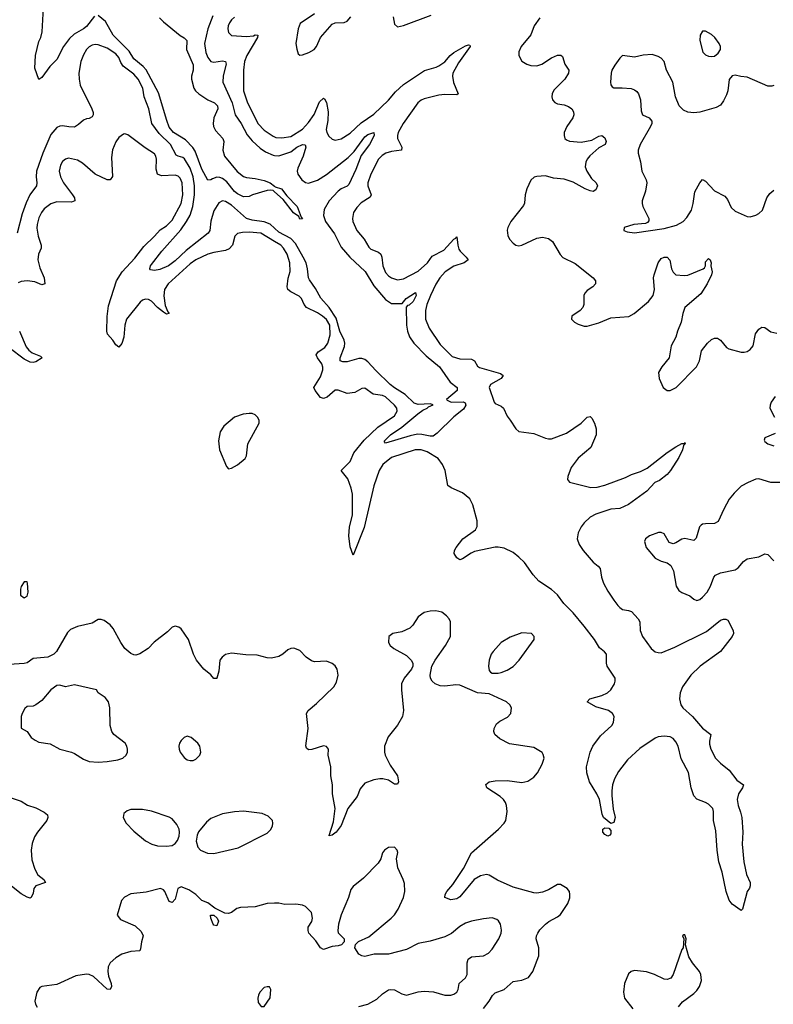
# Model space of a CAD drawing. Header units: inches. Extents: x 1449094 to 1618372, y 389908 to 534307.
# Tile 388 of 494: x 1568280 to 1573367, y 467309 to 473951. Entities that reach past the tile are written whole.
import ezdxf

# ---------------------------------------------------------------- set-up
doc = ezdxf.new("R2010")
doc.units = ezdxf.units.IN
doc.header["$MEASUREMENT"] = 0
for name, color, linetype in [('B5466', 7, 'Continuous'), ('B5467', 7, 'Continuous'), ('B5476', 7, 'Continuous'), ('B5477', 7, 'Continuous')]:
    doc.layers.add(name, color=color, linetype=linetype)

msp = doc.modelspace()

# ---------------------------------------------------------------- linework, layer by layer
at = {"layer": 'B5466', "color": 5}
for points, elevation in [([(1570000, 469648.8), (1569976.7, 469643.3), (1569950, 469645.5), (1569883.3, 469663.3), (1569805.7, 469665.7), (1569710, 469678.2), (1569670, 469668.2), (1569647, 469650), (1569631.8, 469630), (1569624.2, 469555.8), (1569611.8, 469510), (1569610, 469506), (1569590, 469506.6), (1569571, 469531), (1569522, 469570), (1569474.5, 469630), (1569453.8, 469670), (1569420.7, 469770), (1569370, 469842), (1569353.6, 469853.6), (1569330, 469859), (1569310, 469853.2), (1569278, 469822), (1569188.5, 469751.5), (1569146.8, 469710), (1569090, 469672.3), (1569064.5, 469664.5), (1569050, 469666), (1569030, 469676), (1568990, 469709.3), (1568962, 469750), (1568910, 469845.2), (1568890, 469869.2), (1568850, 469897.2), (1568830, 469904), (1568810, 469904), (1568770, 469879.3), (1568670, 469856.9), (1568623.1, 469836.9), (1568602.6, 469817.4), (1568528, 469690), (1568510.5, 469670), (1568470, 469651.2), (1568370, 469641.6), (1568330, 469613.6), (1568311.4, 469608.6), (1568210, 469602)], 520), ([(1568222.8, 468702.8), (1568290, 468679.1), (1568332.3, 468652.3), (1568390, 468633.4), (1568445.8, 468605.8), (1568467.5, 468587.5), (1568470.6, 468570), (1568463.8, 468550), (1568399.5, 468470), (1568381.2, 468438.8), (1568365.2, 468394.8), (1568356.9, 468350), (1568362.9, 468282.9), (1568381.6, 468221.6), (1568402.9, 468182.9), (1568442, 468150), (1568454, 468130), (1568390, 468107.3), (1568375.8, 468090), (1568370, 468058), (1568358, 468030), (1568350, 468025.2), (1568330, 468032.7), (1568290, 468055.1), (1568226, 468106)], 520), ([(1570000, 467991.4), (1569950.3, 467989.7), (1569870, 467966), (1569770, 467962), (1569745.5, 467954.5), (1569710, 467929.6), (1569690, 467921.3), (1569664.9, 467924.9), (1569598, 467958), (1569550, 467992.7), (1569510, 468008.7), (1569468.7, 468050), (1569422, 468082), (1569370, 468101.2), (1569346.8, 468090), (1569330, 468018), (1569310, 467995.3), (1569290, 468002), (1569259.5, 468070), (1569250, 468080.9), (1569230, 468089.6), (1569133.7, 468066.3), (1569030, 468054.8), (1568987, 468033), (1568968.2, 468010), (1568938, 467910), (1568961.6, 467881.6), (1569058.8, 467838.8), (1569100.5, 467800.5), (1569113, 467770), (1569101.6, 467730), (1569095.5, 467684.5), (1569090.4, 467669.6), (1569030, 467665.7), (1568970, 467646.9), (1568930, 467622.6), (1568891.1, 467588.9), (1568877.2, 467562.8), (1568874.2, 467530), (1568880, 467500), (1568898, 467450), (1568900.4, 467430), (1568890, 467409.3), (1568870, 467412), (1568777.3, 467497.3), (1568750, 467509.8), (1568730, 467512.8), (1568659.7, 467500.3), (1568530, 467442.3), (1568430.4, 467429.6), (1568416.8, 467423.2), (1568396, 467390), (1568382.8, 467330), (1568386.8, 467310), (1568397.3, 467290)], 540)]:
    msp.add_lwpolyline(points, dxfattribs=dict(at, elevation=elevation))
for points, elevation in [([(1568650, 469463.1), (1568590, 469451.6), (1568550, 469460.9), (1568530, 469459.1), (1568490.4, 469430), (1568430, 469358.4), (1568390, 469329.4), (1568370, 469320.9), (1568330, 469317.2), (1568314.4, 469305.6), (1568296, 469270), (1568291, 469250), (1568291.1, 469171.1), (1568330.4, 469150.4), (1568357.3, 469110), (1568384, 469090), (1568410, 469078.4), (1568486.2, 469066.2), (1568551, 469030), (1568630, 469010.3), (1568650, 469002), (1568710, 468962), (1568750, 468947.2), (1568810, 468942.3), (1568870, 468947.4), (1568942.3, 468957.7), (1568977.2, 468970), (1568998.4, 468990), (1569007.6, 469010), (1569007.8, 469030), (1569003, 469050), (1568991.5, 469070), (1568916.2, 469130), (1568901.6, 469150), (1568891.5, 469190), (1568889.7, 469310), (1568879.7, 469350), (1568858.2, 469378.2), (1568809.6, 469409.6), (1568799, 469430)], 540), ([(1569410, 469117), (1569390, 469109.4), (1569370.3, 469089.7), (1569358.4, 469070), (1569354, 469050), (1569355.8, 469030), (1569364.4, 469010), (1569390, 468973.4), (1569410, 468959.3), (1569430, 468952.7), (1569450, 468954.9), (1569470, 468963.8), (1569495.1, 468990), (1569502, 469010), (1569496, 469050), (1569483.7, 469070), (1569437.2, 469110)], 540), ([(1569110, 468623.7), (1569030, 468622.7), (1569004.7, 468615.3), (1568983.7, 468596.3), (1568978.4, 468570), (1568998.7, 468530), (1569050, 468477.6), (1569130, 468413), (1569171.3, 468390), (1569210, 468379.1), (1569270, 468375.5), (1569310, 468380.7), (1569330, 468394.8), (1569345.4, 468414.6), (1569356.6, 468443.4), (1569359.5, 468470), (1569356.2, 468490), (1569341.7, 468521.7), (1569310, 468559.5), (1569290, 468571.8), (1569170, 468612)], 540), ([(1569790, 468611), (1569730, 468607.3), (1569650, 468593.3), (1569570, 468563), (1569541.6, 468538.4), (1569487.2, 468472.8), (1569478, 468450), (1569470.6, 468410), (1569482.8, 468370), (1569501, 468350), (1569548.4, 468328.4), (1569590, 468326.7), (1569754.6, 468365.4), (1569950, 468464.4), (1569973.2, 468486.8), (1569987, 468510), (1569989.5, 468530), (1569986, 468550), (1569957.7, 468577.7), (1569916.3, 468596.3)], 540), ([(1569610, 467839), (1569590, 467844), (1569585.2, 467850), (1569569.2, 467890), (1569569.1, 467910.9), (1569590, 467910.8), (1569613.4, 467890), (1569622, 467870)], 540), ([(1569950, 467428), (1569930, 467422), (1569901, 467390), (1569891, 467370), (1569886.8, 467350), (1569890, 467322), (1569910, 467294), (1569930, 467294), (1569970, 467354), (1569975.3, 467410), (1569967.3, 467427.3)], 560)]:
    msp.add_lwpolyline(points, close=True, dxfattribs=dict(at, elevation=elevation))
at = {"layer": 'B5467', "color": 5}
for points, elevation in [([(1568784.9, 473975.1), (1568730, 473905.4), (1568710, 473888.5), (1568647.4, 473852.6), (1568615.7, 473824.3), (1568575.2, 473770), (1568530, 473682.7), (1568484.7, 473635.3), (1568430, 473562), (1568410, 473548), (1568383.2, 473623.2), (1568387.2, 473710), (1568410, 473804.7), (1568422.4, 473830), (1568431.5, 473868.5), (1568440.5, 474030)], 440), ([(1570000, 472789.4), (1569990, 472798), (1569970, 472802), (1569950, 472798.4), (1569852, 472770), (1569830, 472759.3), (1569790, 472755.6), (1569750, 472775.8), (1569730, 472792.6), (1569677.6, 472857.6), (1569650, 472879.8), (1569630, 472887.4), (1569610, 472887.8), (1569581.6, 472878.4), (1569570, 472869.6), (1569550, 472869.2), (1569510, 472942.4), (1569464.4, 473064.4), (1569449.3, 473089.3), (1569400.3, 473140.3), (1569318, 473190), (1569290, 473225.3), (1569272.4, 473270), (1569217.3, 473457.3), (1569133.6, 473613.6), (1569114.6, 473634.6), (1569050, 473687.5), (1569019, 473739), (1568910, 473847.1), (1568858.4, 473938.4), (1568810, 473979.8)], 440), ([(1569223.2, 473963.2), (1569250, 473935.5), (1569363.3, 473843.3), (1569389.4, 473829.4), (1569407.6, 473810), (1569406.3, 473750), (1569450, 473646), (1569451.1, 473610), (1569440.3, 473570), (1569440.3, 473550), (1569454.6, 473490), (1569467, 473470), (1569490.2, 473450.2), (1569550.2, 473410.2), (1569595.5, 473390), (1569614.9, 473370), (1569616.5, 473350), (1569591.1, 473288.9), (1569586.5, 473250), (1569588.9, 473230), (1569602.5, 473202.5), (1569652.4, 473150), (1569657, 473130), (1569650.3, 473070), (1569663.1, 473030), (1569747.8, 472927.8), (1569790, 472892.7), (1569810, 472885.3), (1569870, 472880.4), (1569930, 472866.7), (1569970.4, 472850), (1570000, 472827.7)], 440), ([(1569583.3, 473976.7), (1569549.2, 473890), (1569528.2, 473790), (1569536.6, 473730), (1569550, 473696), (1569570, 473669.3), (1569590, 473664), (1569650, 473674.4), (1569670.3, 473670), (1569674.2, 473650), (1569652.7, 473572.7), (1569651.7, 473530), (1569713.2, 473390), (1569734.4, 473310), (1569774.3, 473250), (1569815.1, 473175.1), (1569850, 473134), (1569903.6, 473083.6), (1569939.4, 473059.4), (1569990, 473037), (1570000, 473035.9)], 460), ([(1569730, 473967.6), (1569709.2, 473950), (1569696.1, 473930), (1569686.9, 473910), (1569684.9, 473890), (1569690, 473864), (1569710, 473844.6), (1569810, 473837.4), (1569857.3, 473842.7), (1569870, 473848.9), (1569886.8, 473846.8), (1569884.7, 473830), (1569814.2, 473710), (1569797.9, 473670), (1569790.1, 473610.1), (1569790.1, 473470), (1569818.3, 473390), (1569890, 473249.1), (1569930, 473204.6), (1569990, 473164.7), (1570000, 473160.5)], 480), ([(1570000, 472544.7), (1569970, 472572.5), (1569930, 472588.2), (1569850, 472598.7), (1569810.9, 472610.9), (1569710, 472700.8), (1569670, 472724.9), (1569648, 472730), (1569624.4, 472715.6), (1569590, 472662), (1569570, 472592.3), (1569563.5, 472530), (1569552.4, 472510), (1569404.9, 472395.1), (1569330, 472324.2), (1569284.4, 472290), (1569226.2, 472266.2), (1569190, 472258.9), (1569163, 472263), (1569158, 472270), (1569162.6, 472290), (1569170, 472300.4), (1569240.7, 472390), (1569367.2, 472532.8), (1569407.1, 472590), (1569430, 472632.9), (1569449.3, 472690.7), (1569461.2, 472770), (1569461, 472830), (1569451.5, 472890), (1569430, 472948.3), (1569393.3, 473013.4), (1569381.9, 473021.9), (1569349.3, 473029.3), (1569337.4, 473037.4), (1569297.6, 473110), (1569222.4, 473182.4), (1569172.3, 473250), (1569152.3, 473350), (1569119.5, 473430), (1569111.4, 473490), (1569080.2, 473550), (1569050, 473583.9), (1568978.4, 473638.4), (1568962.9, 473662.9), (1568950, 473696.1), (1568930, 473721.6), (1568870, 473758.3), (1568810, 473780.9), (1568790, 473783.5), (1568770, 473779.1), (1568750, 473768.2), (1568730, 473749.6), (1568710, 473714.5), (1568693.8, 473670), (1568680.2, 473590), (1568680.5, 473550), (1568688.6, 473510), (1568768, 473350), (1568775.1, 473324.9), (1568775.6, 473310), (1568770, 473296), (1568750, 473285.1), (1568730, 473282.9), (1568710, 473273.6), (1568677.1, 473242.9), (1568650, 473226.6), (1568612.9, 473227.1), (1568570, 473235.6), (1568550, 473233.3), (1568530, 473224.2), (1568490, 473176.4), (1568435.7, 473050), (1568393.9, 472930), (1568390.9, 472890.9), (1568396.9, 472850), (1568394.6, 472830), (1568349.5, 472770.5), (1568323.9, 472716.1), (1568298, 472642), (1568262.3, 472510)], 460), ([(1570000, 472455.3), (1569907, 472510), (1569830, 472518.4), (1569783.8, 472516.2), (1569750, 472508), (1569732, 472490), (1569716.5, 472430), (1569695, 472405), (1569670, 472394.1), (1569590, 472381.5), (1569550.1, 472369.9), (1569468, 472330), (1569430, 472304.5), (1569281.4, 472170), (1569258, 472130), (1569252.9, 472087.1), (1569262.9, 472022.9), (1569280.4, 471980.4), (1569290, 471969.2), (1569270, 471965.6), (1569250, 471977.8), (1569210, 472010.6), (1569170, 472051.7), (1569150, 472063.9), (1569130, 472066.3), (1569110, 472058.7), (1569094.1, 472045.9), (1569001.5, 471930), (1568990.1, 471890), (1568983.2, 471810), (1568970, 471767), (1568950, 471742), (1568930, 471756.9), (1568909.2, 471789.2), (1568873.6, 471830), (1568867.6, 471850), (1568869.8, 471949.8), (1568878.8, 472021.2), (1568933, 472190), (1568971.2, 472250), (1569056.7, 472343.3), (1569118.2, 472421.8), (1569190.6, 472490), (1569227.5, 472532.5), (1569270, 472560.5), (1569310, 472598.6), (1569369.3, 472710), (1569381.3, 472770), (1569377.6, 472850), (1569362.9, 472882.9), (1569350, 472894.5), (1569330, 472901.3), (1569237.5, 472897.4), (1569210, 472909.8), (1569201.7, 472941.7), (1569204.6, 473010), (1569199.8, 473030), (1569190, 473046.3), (1569126.6, 473086.6), (1569010, 473175.1), (1568990, 473180.9), (1568981.6, 473178.4), (1568950, 473156), (1568930, 473126), (1568906.3, 473073.7), (1568899, 473021), (1568906.4, 472893.6), (1568890.3, 472869.7), (1568870, 472871.5), (1568789.8, 472909.8), (1568703.7, 472983.7), (1568670, 473003.5), (1568610, 473017.3), (1568590, 473011.1), (1568570, 472994.7), (1568556.1, 472970), (1568547.3, 472930), (1568556, 472890), (1568576, 472850), (1568637.5, 472770), (1568649.1, 472750), (1568652.9, 472730), (1568630, 472719.8), (1568530, 472721.9), (1568490.6, 472709.4), (1568445.5, 472674.5), (1568427.3, 472650), (1568410, 472614.7), (1568397.2, 472570), (1568396.2, 472543.8), (1568404.8, 472490), (1568424.3, 472430), (1568424.1, 472410), (1568407.7, 472370), (1568402.2, 472330), (1568416.8, 472276.8), (1568444.9, 472210), (1568450, 472168.7), (1568430, 472161.3), (1568381.9, 472181.9), (1568330, 472189.3), (1568290, 472184.5), (1568270, 472175.3)], 480), ([(1568279.1, 471850), (1568323.7, 471743.7), (1568341.5, 471721.5), (1568364.2, 471704.2), (1568421.7, 471681.7), (1568432, 471670), (1568390, 471642.9), (1568370, 471637.4), (1568350, 471641.1), (1568310, 471661.8), (1568210, 471737.2)], 480)]:
    msp.add_lwpolyline(points, dxfattribs=dict(at, elevation=elevation))
at = {"layer": 'B5467', "color": 5, "elevation": 520}
for points in [[(1569830, 471295.6), (1569789.6, 471289.6), (1569730, 471269.7), (1569657.6, 471210), (1569633.4, 471170), (1569623.1, 471110), (1569628.2, 471050), (1569676, 470936), (1569690, 470922), (1569710, 470926), (1569750, 470947.3), (1569802, 470990), (1569811.6, 471010), (1569819.7, 471090), (1569895.6, 471230), (1569895.6, 471250), (1569884.5, 471270), (1569870, 471284.5), (1569850, 471293.6)], [(1568330, 470158), (1568310, 470158), (1568290, 470128), (1568284.9, 470110), (1568286, 470070), (1568310, 470051.3), (1568330, 470062), (1568337.2, 470090), (1568333.2, 470150)]]:
    msp.add_lwpolyline(points, close=True, dxfattribs=at)
at = {"layer": 'B5476', "color": 5}
for points, elevation in [([(1572318.2, 470000), (1572330, 469985.1), (1572350, 469973), (1572390, 469966.7), (1572410, 469957.8), (1572455.5, 469910), (1572465.4, 469890), (1572468.9, 469830), (1572483.7, 469790), (1572543, 469710), (1572570, 469687.8), (1572590, 469681.2), (1572610, 469681.1), (1572702.5, 469717.5), (1572915.4, 469824.6), (1573010, 469900.1), (1573030, 469907.3), (1573046.7, 469906.7), (1573059.8, 469899.8), (1573096.8, 469830), (1573098.7, 469810), (1573088.6, 469790), (1573011.4, 469688.6), (1572873.7, 469590), (1572811, 469529), (1572753, 469450), (1572738.2, 469410), (1572733.2, 469370), (1572743.8, 469330), (1572756.3, 469310), (1572821.2, 469250), (1572890, 469171.6), (1572945.7, 469130), (1572935.7, 469084.3), (1572935.8, 469064.2), (1572945.8, 469030), (1572977, 468970), (1573010, 468935.3), (1573070, 468889.2), (1573121.7, 468821.7), (1573165.8, 468790), (1573159, 468770), (1573132.3, 468730), (1573123, 468690), (1573129.4, 468650), (1573146.4, 468606.4), (1573154.1, 468570), (1573160.9, 468470), (1573155.6, 468390), (1573168.8, 468270), (1573184.8, 468184.8), (1573210.4, 468130), (1573210.7, 468109.3), (1573206.4, 468093.6), (1573190.9, 468069.1), (1573159.1, 467950), (1573150, 467940.9), (1573090, 467984.5), (1573070, 468012.8), (1573048.6, 468070), (1573021.2, 468201.2), (1573000.2, 468270), (1572988.7, 468348.7), (1572978.9, 468478.9), (1572962.6, 468550), (1572963.8, 468610), (1572957.6, 468630), (1572930, 468659.4), (1572910, 468671.3), (1572850, 468693.8), (1572830, 468716), (1572812.3, 468770), (1572793.8, 468873.8), (1572745.5, 468965.5), (1572724.8, 469050), (1572710, 469080.2), (1572690, 469102.2), (1572670, 469113.2), (1572630, 469119), (1572590, 469113.4), (1572570, 469105), (1572465.2, 469034.8), (1572382.2, 468957.8), (1572321.4, 468878.6), (1572296, 468830), (1572281.8, 468790), (1572275.9, 468750), (1572277.5, 468717.5), (1572286.2, 468626.2), (1572298.8, 468570), (1572290, 468535.1), (1572270, 468529), (1572220.9, 468570), (1572212.7, 468592.7), (1572194.4, 468690), (1572175.9, 468730), (1572126.1, 468810), (1572108.1, 468870), (1572105.1, 468910), (1572131.7, 469010), (1572148.4, 469050), (1572200.8, 469119.2), (1572276.5, 469190), (1572288.2, 469210), (1572292.4, 469250), (1572281.4, 469270), (1572255.4, 469290), (1572170, 469315), (1572109.7, 469350), (1572129.4, 469370), (1572210, 469392.3), (1572248.7, 469410), (1572271.2, 469430), (1572294.9, 469470), (1572299.9, 469490), (1572298.5, 469510), (1572245.4, 469590), (1572240.7, 469610), (1572240.5, 469670), (1572227.2, 469687.2), (1572194.4, 469714.4), (1572159.2, 469770), (1572090, 469859.9), (1572016.1, 469950), (1571966, 470000)], 480), ([(1571410, 467280.2), (1571449.8, 467330), (1571471.7, 467368.3), (1571490, 467386.2), (1571549.8, 467410.2), (1571610, 467463.8), (1571670, 467472.7), (1571714, 467490), (1571742.9, 467530), (1571783.3, 467636.7), (1571784, 467690), (1571766, 467750), (1571767.6, 467770), (1571777.6, 467790), (1571790, 467810.6), (1571829.5, 467850), (1571852.2, 467867.7), (1571910, 467898.4), (1571930, 467915.5), (1571978.9, 467990), (1571993, 468027), (1571994, 468050), (1571990.8, 468070.8), (1571976.2, 468090), (1571930, 468117), (1571910, 468118), (1571850, 468082), (1571810, 468065.4), (1571770, 468059.7), (1571750, 468062), (1571610, 468100.4), (1571506.1, 468146.1), (1571450, 468180.7), (1571430, 468185.8), (1571390, 468175.8), (1571348.7, 468151.3), (1571250, 468034), (1571230, 468020.9), (1571190, 468014.3), (1571149.4, 468030), (1571151.8, 468050), (1571163, 468070), (1571202.9, 468117.1), (1571275.1, 468224.9), (1571329.8, 468330), (1571512.6, 468490), (1571549.7, 468530), (1571560.4, 468550), (1571570.7, 468610), (1571565.8, 468650), (1571558.2, 468670), (1571544.7, 468690), (1571523.1, 468710), (1571433.3, 468770), (1571427.1, 468792.9), (1571449.2, 468810), (1571490, 468816.5), (1571570, 468818.8), (1571670, 468804.9), (1571710, 468814), (1571750, 468840.4), (1571776.3, 468870), (1571807.6, 468930), (1571819.5, 468970), (1571814.5, 468994.5), (1571807, 469007), (1571750, 469041.6), (1571586.7, 469066.7), (1571520.6, 469100.6), (1571488.2, 469128.2), (1571481.6, 469150), (1571483, 469170), (1571497.8, 469202.2), (1571520.3, 469219.7), (1571573.6, 469246.4), (1571595.1, 469270), (1571598.7, 469310), (1571589.6, 469330), (1571567, 469350), (1571450, 469404.2), (1571370, 469409.7), (1571250, 469462), (1571224.4, 469464.4), (1571150, 469456), (1571118.4, 469458.4), (1571084.5, 469470), (1571063.6, 469490), (1571053.3, 469510), (1571051.2, 469530), (1571062, 469590), (1571084, 469630), (1571155.1, 469730), (1571187.3, 469790), (1571187.8, 469890), (1571178.9, 469910), (1571161.3, 469930), (1571130, 469953.7), (1571090, 469964), (1571050, 469962), (1571010, 469951.2), (1570970, 469922.7), (1570933.3, 469866.7), (1570914.3, 469845.7), (1570859.3, 469820.7), (1570798, 469810), (1570770.7, 469790), (1570770.6, 469750), (1570780.7, 469730), (1570806, 469710), (1570890, 469663), (1570923, 469630), (1570932.7, 469610), (1570932.7, 469590), (1570924.4, 469570), (1570874.9, 469510), (1570858.3, 469470), (1570856.9, 469430), (1570871.5, 469290), (1570864.9, 469250), (1570830, 469191.6), (1570766.6, 469113.4), (1570743.2, 469050), (1570741.8, 469010), (1570747.1, 468990), (1570781.6, 468921.6), (1570830.3, 468850), (1570837.1, 468810), (1570830, 468794), (1570810, 468795.1), (1570770, 468820.5), (1570730.4, 468829.6), (1570710, 468829.6), (1570670, 468824.5), (1570610, 468801.2), (1570578, 468762), (1570558.7, 468710), (1570494.9, 468630), (1570450, 468516), (1570416.3, 468470), (1570390, 468449.2), (1570370, 468446), (1570369, 468449), (1570399.4, 468540.6), (1570409.8, 468629.8), (1570392.4, 468730), (1570391.1, 468790), (1570380.4, 468850), (1570381.3, 468910), (1570362.7, 468990), (1570365.2, 469030), (1570350, 469049), (1570330, 469053.2), (1570252.8, 469027.2), (1570230, 469026), (1570216.5, 469036.5), (1570212.5, 469052.5), (1570226.2, 469170), (1570216.9, 469270), (1570227.9, 469292.1), (1570282.6, 469337.4), (1570401.3, 469450), (1570417.8, 469482.2), (1570429.7, 469530), (1570423, 469570), (1570410, 469591.5), (1570390, 469607.6), (1570350, 469624.5), (1570270, 469619.6), (1570250, 469626), (1570214, 469650), (1570170, 469696.3), (1570130, 469711.2), (1570110, 469709.7), (1570090, 469699.7), (1570055.3, 469670), (1570030, 469655.8), (1570000, 469648.8)], 520), ([(1570570, 467294.9), (1570630, 467310.7), (1570690, 467344), (1570730, 467380.7), (1570770, 467407.3), (1570786, 467410), (1570810, 467407.3), (1570859.2, 467379.2), (1570890, 467370.4), (1570970, 467393.7), (1571010, 467398.9), (1571074.1, 467394.1), (1571150, 467370.3), (1571190, 467370.3), (1571210, 467377.6), (1571231.8, 467390), (1571240.7, 467410), (1571247, 467450), (1571290, 467488.5), (1571300.4, 467510), (1571301.1, 467590), (1571306.2, 467613.8), (1571329.8, 467630.2), (1571410, 467635.2), (1571444.9, 467655.1), (1571470, 467680.4), (1571514, 467750), (1571529.7, 467790), (1571531.5, 467810), (1571525.1, 467850), (1571512.6, 467872.6), (1571501, 467881), (1571470, 467891.6), (1571410, 467886.3), (1571330, 467871), (1571290, 467856), (1571250, 467833.5), (1571194, 467786), (1571150, 467763.5), (1571050, 467734.5), (1570970, 467719.7), (1570890, 467679.7), (1570770, 467648.5), (1570673, 467647), (1570610, 467631.8), (1570590, 467636.2), (1570568.4, 467648.5), (1570542.7, 467690), (1570546.8, 467713.2), (1570567.8, 467732.2), (1570636.4, 467763.6), (1570788.3, 467890), (1570810, 467912.2), (1570835.1, 467950), (1570869.7, 468030), (1570879.1, 468070), (1570876.6, 468123.4), (1570869.6, 468150), (1570832.3, 468230), (1570824, 468290), (1570832.5, 468332.5), (1570829, 468350), (1570809.1, 468369.1), (1570770, 468366), (1570742.8, 468350), (1570728.6, 468331.4), (1570717.3, 468290), (1570698.7, 468261.3), (1570600.2, 468159.8), (1570530, 468102.9), (1570515.4, 468084.6), (1570499.6, 468030), (1570450, 467913.2), (1570431.7, 467850), (1570426.6, 467806.6), (1570430.5, 467790.5), (1570471, 467750), (1570471.3, 467730), (1570452, 467710), (1570430, 467702.7), (1570390, 467699), (1570330, 467679.3), (1570310, 467689.4), (1570278, 467738), (1570232.7, 467790), (1570226.8, 467806.8), (1570226.6, 467830), (1570251.2, 467868.8), (1570257.6, 467890), (1570250, 467928.7), (1570210, 467969.3), (1570190, 467978.4), (1570144.2, 467984.2), (1570070, 467983.5), (1570030, 467992.4), (1570000, 467991.4)], 540), ([(1572727.4, 467292.6), (1572753.1, 467326.9), (1572830, 467382.4), (1572850, 467402.7), (1572868.7, 467430), (1572882.4, 467470), (1572877.6, 467510), (1572868.5, 467530), (1572820.5, 467590), (1572797.6, 467630), (1572775.3, 467710), (1572778, 467750), (1572770, 467778), (1572762, 467778), (1572754, 467770), (1572762, 467750), (1572758, 467690), (1572750, 467678), (1572691.6, 467510), (1572674.8, 467485.2), (1572650, 467476.4), (1572630, 467479.8), (1572565.1, 467510), (1572510, 467527.3), (1572430, 467536.8), (1572408.4, 467531.6), (1572390, 467514), (1572362.4, 467450), (1572355.8, 467390), (1572363.2, 467350), (1572419.4, 467279.4)], 520)]:
    msp.add_lwpolyline(points, dxfattribs=dict(at, elevation=elevation))
for points, elevation in [([(1571670, 469814), (1571590, 469786), (1571530, 469749.4), (1571475.5, 469690), (1571462.4, 469670), (1571448.5, 469630), (1571444.9, 469590), (1571450, 469562), (1571458, 469550), (1571470, 469542.8), (1571510, 469542), (1571530, 469548.2), (1571570, 469563.8), (1571610, 469588.2), (1571651.8, 469630), (1571752.7, 469770), (1571753.2, 469790), (1571735.3, 469810)], 520), ([(1572250, 468442.4), (1572230, 468453.6), (1572216.3, 468470), (1572216, 468490), (1572230, 468500.5), (1572256.7, 468496.7), (1572270, 468481), (1572270, 468459), (1572264, 468450)], 480)]:
    msp.add_lwpolyline(points, close=True, dxfattribs=dict(at, elevation=elevation))
at = {"layer": 'B5477', "color": 5}
for points, elevation in [([(1570270, 473989.7), (1570173.7, 473926.3), (1570160.3, 473890), (1570143.6, 473790), (1570150, 473751.3), (1570160.9, 473720.9), (1570170, 473710.8), (1570190, 473713), (1570232.7, 473730), (1570267, 473750), (1570283, 473770), (1570309.8, 473830.2), (1570390, 473920.9), (1570410, 473930.2), (1570470, 473932.6), (1570490, 473942), (1570514.5, 473970)], 520), ([(1570801.8, 473970), (1570810, 473921), (1570830, 473903.8), (1570870, 473911.6), (1571058.3, 473981.7)], 520), ([(1571790, 473963), (1571753.7, 473910), (1571730.3, 473849.7), (1571665.7, 473770), (1571650, 473734), (1571649.2, 473709.2), (1571670, 473670.4), (1571704, 473650), (1571730, 473641.3), (1571770, 473640.4), (1571804, 473650), (1571870, 473693.7), (1571910, 473712.2), (1571932.2, 473712.2), (1571943.4, 473703.4), (1571960.3, 473650), (1571986.4, 473610), (1571984.9, 473590), (1571958.7, 473550), (1571884.7, 473475.3), (1571874, 473450), (1571872.2, 473430), (1571877.6, 473410), (1571892.8, 473392.8), (1571910, 473384.2), (1571955.6, 473375.6), (1571984.8, 473364.8), (1572006.7, 473350), (1572019, 473330), (1572020.2, 473310), (1572014.4, 473290), (1571974, 473230), (1571956.1, 473190), (1571954.3, 473170), (1571960.3, 473150), (1571970, 473141.1), (1571992.2, 473132.2), (1572070, 473124.4), (1572141.5, 473138.5), (1572190, 473164.4), (1572210, 473168.9), (1572230, 473154.3), (1572239.6, 473130), (1572232.4, 473110), (1572190, 473085.8), (1572128.3, 473031.7), (1572110.2, 473010), (1572100.7, 472990), (1572098, 472958), (1572107.2, 472930), (1572139.2, 472879.2), (1572170.2, 472850), (1572179.1, 472830), (1572170, 472802.4), (1572150, 472792.6), (1572130, 472796), (1572096.2, 472810), (1572016, 472856), (1571954.1, 472874.1), (1571882.9, 472882.9), (1571830, 472897), (1571770, 472893.8), (1571751.8, 472888.2), (1571730, 472868), (1571702.2, 472810), (1571691, 472770), (1571687.2, 472712.8), (1571681.4, 472698.6), (1571594.2, 472590), (1571574.7, 472550), (1571570.3, 472530.3), (1571574.9, 472494.9), (1571587, 472470), (1571610, 472443.1), (1571630, 472429), (1571650, 472426.5), (1571670, 472430.2), (1571770, 472478.3), (1571810, 472483.6), (1571850, 472476), (1571875.5, 472455.5), (1571927.4, 472367.4), (1571945.8, 472345.9), (1572030, 472307.2), (1572150.5, 472210), (1572167.7, 472190), (1572167.3, 472170), (1572148, 472150), (1572110, 472124.7), (1572094.2, 472105.8), (1572088, 472090), (1572087.6, 472030), (1572080.3, 472010), (1572063.8, 471990), (1572007.3, 471950), (1572004, 471930), (1572024.9, 471910), (1572050, 471897), (1572090, 471883.6), (1572110, 471883.1), (1572190, 471905.5), (1572270, 471940.7), (1572392.1, 471947.9), (1572427.8, 471970), (1572524.7, 472050), (1572555.1, 472090), (1572565.7, 472130), (1572558.9, 472210), (1572562.4, 472230), (1572590, 472310.8), (1572610, 472339.3), (1572630, 472348.5), (1572650.7, 472350), (1572669, 472329), (1572680.7, 472270), (1572690, 472247), (1572710, 472229), (1572765.3, 472225.2), (1572790, 472228.3), (1572893.2, 472270), (1572903, 472277), (1572909.6, 472290), (1572910, 472318), (1572930, 472340.7), (1572940.7, 472330), (1572947.3, 472310), (1572946, 472290), (1572954.4, 472250), (1572950.3, 472230), (1572920.8, 472170), (1572877.6, 472102.4), (1572770, 472009.6), (1572755.5, 471970), (1572743.9, 471910), (1572719.6, 471850), (1572708.9, 471810), (1572676.9, 471750), (1572663.6, 471670), (1572613.4, 471610), (1572591.8, 471570), (1572596.5, 471530), (1572623, 471470), (1572650, 471450.4), (1572670, 471450.4), (1572711.3, 471470), (1572848.4, 471610), (1572867.6, 471650), (1572882.6, 471717.4), (1572923.8, 471770), (1572950, 471793), (1572970, 471802.9), (1572990, 471802.2), (1573010.2, 471790.2), (1573050, 471739), (1573066, 471730), (1573150, 471709.3), (1573170, 471708.4), (1573190, 471713.6), (1573210, 471725.8), (1573229.8, 471750), (1573247.1, 471832.9), (1573270, 471864.1), (1573290, 471876.3), (1573310, 471875), (1573350, 471844.8), (1573390, 471837)], 520), ([(1570000, 473160.5), (1570010, 473156.3), (1570050, 473153.2), (1570110, 473164.1), (1570190, 473213.2), (1570230, 473257.6), (1570268.9, 473311.1), (1570304, 473396), (1570330, 473421.3), (1570336.9, 473416.9), (1570350, 473393.4), (1570362.6, 473330), (1570360.5, 473270), (1570349.6, 473210), (1570352.2, 473190), (1570365.9, 473165.9), (1570390, 473145.7), (1570410, 473138.9), (1570450, 473146.9), (1570510, 473185.8), (1570584.2, 473255.8), (1570670, 473313), (1570770, 473408.5), (1570815.7, 473464.3), (1570870, 473513), (1571011.4, 473608.6), (1571090.4, 473629.6), (1571110, 473638.8), (1571150, 473667.2), (1571186.8, 473710), (1571210, 473729.3), (1571290, 473775.5), (1571310, 473782.4), (1571318.9, 473778.9), (1571321.3, 473770), (1571241.1, 473658.9), (1571204.2, 473590), (1571200.7, 473570), (1571207.6, 473527.6), (1571238.7, 473450), (1571230, 473444.5), (1571150, 473445.5), (1571110, 473441.2), (1571010, 473417.3), (1570990, 473408.7), (1570967.9, 473390), (1570869.6, 473250), (1570834.6, 473190), (1570829.5, 473170), (1570830.8, 473150), (1570858.5, 473090), (1570856.3, 473070), (1570790, 473061.3), (1570750.4, 473050), (1570726, 473034), (1570702.9, 473010), (1570650, 472909.6), (1570629.4, 472850), (1570629.5, 472830), (1570651.5, 472770), (1570646.5, 472753.5), (1570585.5, 472714.5), (1570555.1, 472684.9), (1570533.4, 472650), (1570525.5, 472610), (1570529.1, 472590), (1570556.5, 472530), (1570606.2, 472470), (1570636.7, 472416.7), (1570650, 472404), (1570702.5, 472382.6), (1570717.2, 472370), (1570724.8, 472350), (1570730.9, 472290), (1570750, 472245.2), (1570770, 472223.2), (1570790, 472209.2), (1570830, 472196.3), (1570870, 472203), (1570970, 472255), (1571032.1, 472310), (1571064, 472356), (1571143.6, 472396.4), (1571210, 472471.4), (1571223.3, 472476.7), (1571230, 472487.3), (1571236.4, 472430), (1571244.1, 472404.1), (1571252.3, 472390), (1571294.2, 472350), (1571306.2, 472330), (1571279.5, 472310), (1571210, 472287.7), (1571152.7, 472250), (1571116.3, 472210), (1571090, 472167.1), (1571052.5, 472090), (1571028.8, 472030), (1571018.7, 471990), (1571020.1, 471930), (1571043, 471870), (1571118.9, 471758.9), (1571199.8, 471679.8), (1571250, 471662.8), (1571330, 471661.5), (1571350, 471650.3), (1571370, 471612.7), (1571384, 471604), (1571525, 471565), (1571544.2, 471550), (1571528.9, 471530), (1571458.7, 471490), (1571448.5, 471470), (1571483.8, 471370), (1571490, 471362), (1571530, 471343.2), (1571544.7, 471330), (1571570, 471276), (1571591.8, 471250), (1571628.3, 471190), (1571650, 471173.7), (1571750, 471160.7), (1571830, 471127.9), (1571850, 471122.8), (1571870, 471124.5), (1571970, 471161.7), (1572070.3, 471229.7), (1572110, 471269.2), (1572130, 471274.7), (1572142.4, 471262.4), (1572159, 471230), (1572171, 471190), (1572170.1, 471149.9), (1572134.8, 471065.2), (1572050, 470994.2), (1572002.8, 470930), (1571978.9, 470870), (1571977.6, 470850), (1571991.6, 470831.6), (1572136, 470796), (1572177.1, 470797.1), (1572230, 470810.1), (1572370, 470863.5), (1572410, 470883.3), (1572470, 470902.7), (1572515.2, 470924.8), (1572650, 471031.4), (1572710, 471070.2), (1572750, 471091.8), (1572767, 471093), (1572770, 471098), (1572772.2, 471090), (1572761.1, 471078.9), (1572754.3, 471050), (1572730, 470997.3), (1572673.4, 470910), (1572650, 470882.4), (1572597.9, 470842.1), (1572567.9, 470830), (1572513.4, 470770), (1572390, 470679.9), (1572330, 470654), (1572270, 470648.2), (1572170, 470616.2), (1572130, 470594.9), (1572090, 470556), (1572070, 470529.8), (1572048.8, 470490), (1572043.9, 470450), (1572057.5, 470410), (1572083.6, 470370), (1572150, 470290.8), (1572185.6, 470265.6), (1572197.8, 470250), (1572206.2, 470190), (1572220.8, 470150), (1572250, 470095.9), (1572290, 470035.6), (1572318.2, 470000)], 480), ([(1573370, 473508), (1573358, 473502), (1573330, 473502.9), (1573190, 473562.9), (1573147.2, 473567.2), (1573110, 473577.2), (1573090, 473573.2), (1573070, 473548), (1573059.3, 473470), (1573050, 473444), (1573030, 473402.7), (1573010, 473375.1), (1572982, 473358), (1572870, 473326), (1572830, 473322.9), (1572790, 473326.6), (1572760.6, 473340.6), (1572732.1, 473370), (1572707.4, 473430), (1572689.7, 473530), (1572645.4, 473610), (1572629.6, 473670), (1572610.7, 473690.7), (1572590, 473703.1), (1572550, 473715.6), (1572489.1, 473710.9), (1572430, 473698.9), (1572350, 473709.6), (1572330, 473692.3), (1572296.1, 473643.9), (1572277.4, 473610), (1572271.7, 473590), (1572268.5, 473528.5), (1572270.5, 473510.5), (1572278.5, 473498.5), (1572290.6, 473490.6), (1572347.7, 473492.3), (1572406.5, 473486.5), (1572430, 473477.6), (1572445.7, 473465.7), (1572457, 473450), (1572470.2, 473410.2), (1572475.6, 473335.6), (1572484, 473310), (1572530, 473288.5), (1572546.3, 473266.3), (1572546.7, 473250), (1572537.8, 473230), (1572467.3, 473110), (1572453.8, 473070), (1572454.3, 473050), (1572471, 472991), (1572479.6, 472930), (1572509.1, 472870), (1572513.6, 472850), (1572505.3, 472794.7), (1572482.4, 472730), (1572481.6, 472710), (1572486, 472690), (1572526.3, 472610), (1572526.6, 472593.4), (1572517.5, 472582.5), (1572503.4, 472576.6), (1572424.7, 472570), (1572361, 472550), (1572358, 472530), (1572380.3, 472520.3), (1572430, 472513.7), (1572630, 472543), (1572714.3, 472565.7), (1572758, 472590), (1572783.3, 472616.7), (1572814, 472666), (1572826.6, 472710), (1572837, 472790), (1572870, 472850.4), (1572890, 472872.2), (1572910, 472862), (1572970, 472795.8), (1573039.6, 472759.6), (1573056.9, 472736.9), (1573083.5, 472683.5), (1573110, 472659.5), (1573190, 472624.4), (1573210, 472621.6), (1573250, 472633), (1573270, 472643), (1573294, 472666), (1573323.1, 472750), (1573342.6, 472777.4), (1573370, 472800.3)], 540), ([(1570000, 473035.9), (1570030, 473032.7), (1570110, 473059.2), (1570150.9, 473090), (1570188, 473110), (1570207.1, 473107.1), (1570211, 473090), (1570193.8, 473030), (1570156.5, 472950), (1570152.2, 472930), (1570157.2, 472910), (1570184.7, 472870), (1570210, 472853.4), (1570230, 472849.3), (1570290, 472868), (1570350, 472906), (1570497.6, 473022.3), (1570537.1, 473062.9), (1570610, 473159.7), (1570630, 473175.8), (1570671, 473190), (1570673.4, 473170), (1570641.7, 473110), (1570586.1, 473033.9), (1570550, 472939.3), (1570501.9, 472838.1), (1570491.6, 472828.4), (1570450, 472809.9), (1570430, 472794.7), (1570370, 472728.9), (1570334.7, 472670), (1570330.1, 472630), (1570344.6, 472590), (1570405.4, 472505.4), (1570450, 472417.4), (1570508.5, 472348.5), (1570611.5, 472251.5), (1570670, 472155.8), (1570750, 472062.7), (1570790, 472037.1), (1570862.8, 472037.2), (1570887.8, 472070), (1570952, 472110), (1570956.3, 472090), (1570935, 472050), (1570910, 472025.8), (1570897.8, 472022.3), (1570887.8, 472012.3), (1570890.6, 471890), (1570897.8, 471850), (1570912, 471812), (1570941.4, 471770), (1571023.8, 471683.8), (1571114.2, 471610), (1571186.6, 471506.6), (1571233.7, 471470), (1571232.2, 471450), (1571161.3, 471390), (1571164.4, 471384.4), (1571192, 471372), (1571273.4, 471373.4), (1571287.3, 471367.3), (1571292.2, 471350), (1571275.8, 471324.2), (1571210, 471273), (1571099.1, 471160.9), (1571070, 471141.1), (1571050, 471140.6), (1570993.7, 471153.7), (1570965.6, 471154.4), (1570915.2, 471144.8), (1570750, 471094), (1570742.9, 471102.9), (1570743.6, 471110), (1570783.1, 471150), (1570858.5, 471201.5), (1570966.7, 471293.3), (1571002, 471318), (1571031, 471330), (1571040.5, 471339.5), (1571071.9, 471351.9), (1571050, 471360.5), (1570970, 471354.3), (1570943.6, 471363.6), (1570881.7, 471421.7), (1570810, 471466.7), (1570781, 471490), (1570683.8, 471583.8), (1570630, 471643.2), (1570610, 471657.8), (1570590, 471666.4), (1570570, 471666.2), (1570490, 471642.3), (1570462, 471642), (1570443, 471650), (1570442.6, 471670), (1570473.5, 471746.5), (1570475.6, 471770), (1570470.4, 471790), (1570441.2, 471850), (1570417, 471937), (1570370, 472009.4), (1570312.9, 472072.9), (1570276.7, 472136.7), (1570235.2, 472195.2), (1570229, 472210), (1570223.7, 472270), (1570212.9, 472310), (1570194.4, 472350), (1570141, 472441), (1570110, 472475.2), (1570030, 472517), (1570000, 472544.7)], 460), ([(1570000, 472827.7), (1570004.4, 472824.4), (1570047.3, 472810), (1570082.3, 472762.3), (1570152.4, 472690), (1570179.6, 472619.6), (1570190, 472608.7), (1570170, 472606), (1570164, 472624), (1570128.2, 472648.2), (1570058.7, 472738.7), (1570000, 472789.4)], 440), ([(1571966, 470000), (1571953, 470013), (1571910, 470071), (1571870, 470108.4), (1571783.7, 470163.6), (1571746.5, 470206.5), (1571686.4, 470290), (1571650, 470325.7), (1571610, 470355.8), (1571550, 470385), (1571510, 470392.9), (1571490, 470391.9), (1571350, 470364.2), (1571326.7, 470353.4), (1571270, 470314.2), (1571250, 470307.8), (1571230, 470321.6), (1571212.6, 470350), (1571215.3, 470370), (1571226.5, 470390), (1571271.6, 470450), (1571356.5, 470510), (1571368.8, 470531.2), (1571368.8, 470570), (1571339, 470679), (1571319.2, 470719.2), (1571270, 470758.8), (1571193.5, 470793.5), (1571169.8, 470809.8), (1571153.1, 470910), (1571133.7, 470950), (1571104.6, 470990), (1571030, 471036.1), (1570990, 471048.4), (1570950, 471049.9), (1570790, 470997.6), (1570731, 470950), (1570706.7, 470910), (1570670, 470805.6), (1570605.9, 470525.9), (1570530, 470338), (1570510, 470395.1), (1570501.5, 470470), (1570507.1, 470527.1), (1570526.1, 470610), (1570525.9, 470750), (1570517.5, 470790), (1570494.3, 470854.3), (1570450.9, 470910), (1570509.9, 470970), (1570534.5, 471030), (1570604.4, 471115.6), (1570696.7, 471203.3), (1570810, 471278), (1570828.9, 471310), (1570825.3, 471330), (1570810.8, 471350), (1570750, 471406.5), (1570730, 471415.9), (1570665.9, 471425.9), (1570610, 471465.1), (1570590, 471463.6), (1570543.2, 471436.8), (1570490.4, 471429.7), (1570430, 471452.4), (1570410, 471450.9), (1570354.9, 471405.1), (1570330, 471394.6), (1570310, 471402.3), (1570274, 471450), (1570266.2, 471470), (1570310, 471542.3), (1570325.9, 471590), (1570326.8, 471606.8), (1570319.9, 471630), (1570289.8, 471670), (1570282.4, 471690), (1570295.4, 471710), (1570339.6, 471740.4), (1570360.8, 471770), (1570374.8, 471825.2), (1570373.4, 471890), (1570350, 471928.1), (1570324.6, 471950), (1570290, 471972.8), (1570215.5, 472010), (1570200.2, 472030), (1570181.6, 472070), (1570166.2, 472086.2), (1570110, 472114.9), (1570090.7, 472130), (1570084.5, 472150), (1570093.4, 472206.6), (1570106.9, 472253.1), (1570104.4, 472310), (1570085.5, 472370), (1570061.5, 472410), (1570042.9, 472430), (1570000, 472455.3)], 480), ([(1573379.3, 471410), (1573352.9, 471370), (1573345.2, 471350), (1573344.2, 471330), (1573374.4, 471270)], 520), ([(1573380.3, 471159.8), (1573308.7, 471131.3), (1573304.9, 471115.1), (1573310, 471104.9), (1573331, 471090), (1573370, 471076.5)], 520), ([(1573410.2, 470829.8), (1573350.3, 470829.7), (1573270, 470852.8), (1573250, 470850.7), (1573197.1, 470830), (1573150, 470803.5), (1573102, 470758), (1573070, 470716.9), (1573033.4, 470650), (1572995, 470565), (1572970, 470552.1), (1572909.3, 470550.7), (1572890, 470547.3), (1572879.5, 470540.5), (1572868.2, 470530), (1572846.4, 470453.6), (1572830, 470437), (1572770, 470451.3), (1572750, 470446), (1572710, 470422.4), (1572690, 470415.6), (1572664.9, 470424.9), (1572630, 470482.9), (1572610, 470492.8), (1572591.2, 470491.2), (1572530.5, 470470), (1572503.1, 470450), (1572496.5, 470430), (1572508.8, 470390), (1572570, 470319.1), (1572610, 470298.2), (1572650, 470286.5), (1572674.9, 470270), (1572692.3, 470232.3), (1572712, 470130), (1572730, 470101.3), (1572750, 470086.3), (1572804, 470064), (1572830, 470042.4), (1572850, 470034), (1572870, 470040.3), (1572890, 470054.9), (1572920.4, 470090), (1572942.8, 470130), (1572965.6, 470190), (1572976.6, 470203.4), (1573010, 470220.6), (1573110, 470239), (1573130, 470253.7), (1573164.8, 470295.2), (1573190, 470314.2), (1573270, 470328.2), (1573310, 470347.7), (1573330, 470343.9), (1573370, 470301.6)], 520)]:
    msp.add_lwpolyline(points, dxfattribs=dict(at, elevation=elevation))
at = {"layer": 'B5477', "color": 5, "elevation": 540}
msp.add_lwpolyline([(1572890, 473874.5), (1572873, 473847), (1572870.5, 473810), (1572891.9, 473731.9), (1572910, 473713), (1572930, 473703.8), (1572950, 473701.6), (1572970, 473705.5), (1572995.4, 473724.6), (1573009.6, 473750), (1573011.3, 473770), (1573002.4, 473790), (1572973, 473830), (1572950.7, 473850.7), (1572910, 473873.6)], close=True, dxfattribs=at)

doc.saveas('drawing.dxf')
